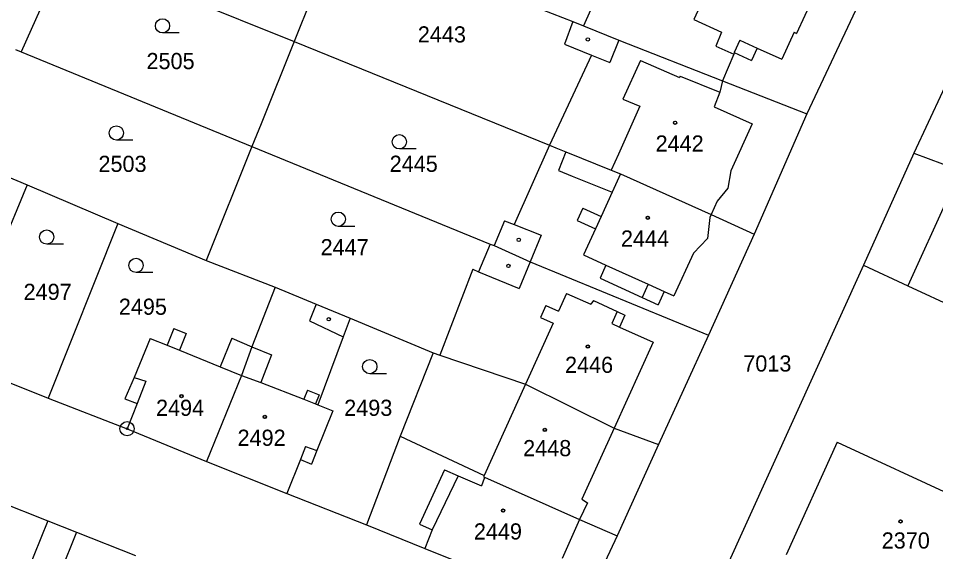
# Model space of a CAD drawing. Extents: x -593183 to -588034, y -1130415 to -1124994.
# Drawn here: x -590871.6 to -590775.2, y -1128276.7 to -1128220.6 of the extents above; entities that cross this region are included whole.
import ezdxf

# ---------------------------------------------------------------- set-up
doc = ezdxf.new("R2010")
doc.units = 0
for name, color, linetype in [('Vrstva 1', 7, 'Continuous'), ('Vrstva 18', 7, 'Continuous'), ('Vrstva 19', 7, 'Continuous'), ('Vrstva 24', 7, 'Continuous'), ('Vrstva 25', 7, 'Continuous'), ('Vrstva 4', 7, 'Continuous')]:
    doc.layers.add(name, color=color, linetype=linetype)

msp = doc.modelspace()

# ---------------------------------------------------------------- linework, layer by layer
at = {"layer": 'Vrstva 1'}
for p, q in [((-590806.73, -1128209.26), (-590812.17, -1128221.4)), ((-590837.86, -1128211.35), (-590842.6, -1128223.06)), ((-590837.86, -1128211.35), (-590813.28, -1128220.95)), ((-590866.51, -1128213.39), (-590871.27, -1128224.14)), ((-590866.51, -1128213.39), (-590842.6, -1128223.06)), ((-590783.58, -1128219.77), (-590788.71, -1128230.66)), ((-590813.28, -1128220.95), (-590814.18, -1128223.31)), ((-590813.28, -1128220.95), (-590812.17, -1128221.4)), ((-590812.17, -1128221.4), (-590808.45, -1128222.92)), ((-590842.6, -1128223.06), (-590846.05, -1128231.69)), ((-590842.6, -1128223.06), (-590815.74, -1128233.95)), ((-590808.45, -1128222.92), (-590797.57, -1128227.19)), ((-590871.89, -1128223.88), (-590871.27, -1128224.14)), ((-590871.27, -1128224.14), (-590847.02, -1128234.1)), ((-590814.18, -1128223.31), (-590811.35, -1128224.47)), ((-590772.5, -1128224.13), (-590777.44, -1128234.8)), ((-590811.35, -1128224.47), (-590815.74, -1128233.95)), ((-590797.57, -1128227.19), (-590788.71, -1128230.66)), ((-590788.71, -1128230.66), (-590794.24, -1128243.32)), ((-590846.05, -1128231.69), (-590847.02, -1128234.1)), ((-590847.02, -1128234.1), (-590851.85, -1128246.08)), ((-590847.02, -1128234.1), (-590821.97, -1128244.34)), ((-590815.74, -1128233.95), (-590819.47, -1128242.29)), ((-590815.74, -1128233.95), (-590815.09, -1128234.21)), ((-590815.09, -1128234.21), (-590814.04, -1128234.64)), ((-590814.04, -1128234.64), (-590809.26, -1128236.58)), ((-590777.44, -1128234.8), (-590782.76, -1128246.58)), ((-590777.44, -1128234.8), (-590766.64, -1128238.85)), ((-590809.26, -1128236.58), (-590808.3, -1128236.97)), ((-590872.83, -1128237.22), (-590870.67, -1128238.13)), ((-590808.3, -1128236.97), (-590798.76, -1128241.24)), ((-590870.67, -1128238.13), (-590873.48, -1128244.99)), ((-590870.67, -1128238.13), (-590861.12, -1128242.17)), ((-590798.76, -1128241.24), (-590794.24, -1128243.32)), ((-590861.12, -1128242.17), (-590868.43, -1128260.54)), ((-590861.12, -1128242.17), (-590851.85, -1128246.08)), ((-590820.48, -1128241.89), (-590821.55, -1128244.51)), ((-590820.48, -1128241.89), (-590819.47, -1128242.29)), ((-590794.24, -1128243.32), (-590799.04, -1128253.93)), ((-590821.97, -1128244.34), (-590823.22, -1128247.25)), ((-590821.97, -1128244.34), (-590821.55, -1128244.51)), ((-590821.55, -1128244.51), (-590817.77, -1128246.22)), ((-590851.85, -1128246.08), (-590844.6, -1128248.86)), ((-590817.77, -1128246.22), (-590799.04, -1128253.93)), ((-590823.82, -1128247), (-590827.29, -1128256.01)), ((-590823.82, -1128247), (-590823.22, -1128247.25)), ((-590782.76, -1128246.58), (-590801.2, -1128287.26)), ((-590782.76, -1128246.58), (-590778.07, -1128248.75)), ((-590844.6, -1128248.86), (-590847.03, -1128255.16)), ((-590844.6, -1128248.86), (-590840.26, -1128250.67)), ((-590778.07, -1128248.75), (-590765.61, -1128254.52)), ((-590840.26, -1128250.67), (-590836.71, -1128252.14)), ((-590836.71, -1128252.14), (-590837.44, -1128254.1)), ((-590836.71, -1128252.14), (-590827.96, -1128255.79)), ((-590855.23, -1128253.21), (-590855.95, -1128254.98)), ((-590855.23, -1128253.21), (-590853.93, -1128253.74)), ((-590853.93, -1128253.74), (-590854.65, -1128255.51)), ((-590837.44, -1128254.1), (-590840.11, -1128261.25)), ((-590799.04, -1128253.93), (-590804.28, -1128265.42)), ((-590857.72, -1128254.26), (-590859.4, -1128258.37)), ((-590857.72, -1128254.26), (-590855.95, -1128254.98)), ((-590849.13, -1128254.25), (-590850.36, -1128257.26)), ((-590849.13, -1128254.25), (-590847.03, -1128255.16)), ((-590854.65, -1128255.51), (-590850.36, -1128257.26)), ((-590847.03, -1128255.16), (-590848.12, -1128258.17)), ((-590827.96, -1128255.79), (-590831.43, -1128264.54)), ((-590827.96, -1128255.79), (-590827.29, -1128256.01)), ((-590827.29, -1128256.01), (-590818.26, -1128259.06)), ((-590875.74, -1128257.63), (-590868.43, -1128260.54)), ((-590859.4, -1128258.37), (-590860.38, -1128260.61)), ((-590848.12, -1128258.17), (-590851.79, -1128267.21)), ((-590818.26, -1128259.06), (-590808.96, -1128263.71)), ((-590868.43, -1128260.54), (-590860.15, -1128263.76)), ((-590860.38, -1128260.61), (-590859.09, -1128261.11)), ((-590859.09, -1128261.11), (-590860.15, -1128263.76)), ((-590840.11, -1128261.25), (-590838.54, -1128261.87)), ((-590838.54, -1128261.87), (-590840.19, -1128266.05)), ((-590860.15, -1128263.76), (-590851.79, -1128267.21)), ((-590808.96, -1128263.71), (-590804.28, -1128265.42)), ((-590831.43, -1128264.54), (-590834.98, -1128273.87)), ((-590831.43, -1128264.54), (-590822.63, -1128268.67)), ((-590804.28, -1128265.42), (-590808.65, -1128275.04)), ((-590785.52, -1128265.17), (-590790.87, -1128277.01)), ((-590785.52, -1128265.17), (-590765.99, -1128274.24)), ((-590840.19, -1128266.05), (-590840.76, -1128267.5)), ((-590851.79, -1128267.21), (-590843.35, -1128270.56)), ((-590841.93, -1128267.01), (-590843.35, -1128270.56)), ((-590841.93, -1128267.01), (-590840.76, -1128267.5)), ((-590822.63, -1128268.67), (-590822.69, -1128268.83)), ((-590822.69, -1128268.83), (-590822.58, -1128268.87)), ((-590822.58, -1128268.87), (-590812.61, -1128273.31)), ((-590874.64, -1128271.01), (-590868.49, -1128273.46)), ((-590843.35, -1128270.56), (-590834.98, -1128273.87)), ((-590812.61, -1128273.31), (-590808.65, -1128275.04)), ((-590868.49, -1128273.46), (-590874.68, -1128288.82)), ((-590868.49, -1128273.46), (-590865.46, -1128274.64)), ((-590834.98, -1128273.87), (-590828.86, -1128276.37)), ((-590865.46, -1128274.64), (-590859.26, -1128277.1)), ((-590808.65, -1128275.04), (-590812.19, -1128282.63)), ((-590828.86, -1128276.37), (-590816.83, -1128281.13))]:
    msp.add_line(p, q, dxfattribs=at)
at = {"layer": 'Vrstva 24'}
for radius in [0.75, 0.0903]:
    msp.add_circle((-590860.15, -1128263.76), radius, dxfattribs=at)
at = {"layer": 'Vrstva 25'}
for p, q in [((-590854.68, -1128222.15), (-590856.43, -1128222.15)), ((-590859.53, -1128233.41), (-590861.28, -1128233.41)), ((-590829.78, -1128234.34), (-590831.53, -1128234.34)), ((-590836.2, -1128242.48), (-590837.95, -1128242.48)), ((-590866.85, -1128244.36), (-590868.6, -1128244.36)), ((-590857.46, -1128247.34), (-590859.21, -1128247.34)), ((-590832.89, -1128257.98), (-590834.64, -1128257.98))]:
    msp.add_line(p, q, dxfattribs=at)
for centre, radius in [((-590856.43, -1128221.4), 0.75), ((-590811.72, -1128222.82), 0.175), ((-590861.28, -1128232.66), 0.75), ((-590802.55, -1128231.58), 0.175), ((-590802.55, -1128231.58), 0.15), ((-590831.53, -1128233.59), 0.75), ((-590837.95, -1128241.73), 0.75), ((-590805.42, -1128241.57), 0.175), ((-590805.42, -1128241.57), 0.15), ((-590868.6, -1128243.61), 0.75), ((-590818.98, -1128243.9), 0.175), ((-590859.21, -1128246.59), 0.75), ((-590820.07, -1128246.64), 0.175), ((-590838.96, -1128252.25), 0.175), ((-590811.72, -1128255.12), 0.175), ((-590811.72, -1128255.12), 0.15), ((-590834.64, -1128257.23), 0.75), ((-590854.43, -1128260.33), 0.175), ((-590854.43, -1128260.33), 0.15), ((-590845.67, -1128262.52), 0.175), ((-590845.67, -1128262.52), 0.15), ((-590816.24, -1128263.88), 0.175), ((-590816.24, -1128263.88), 0.15), ((-590820.62, -1128272.37), 0.175), ((-590820.62, -1128272.37), 0.15), ((-590778.84, -1128273.5), 0.175), ((-590778.84, -1128273.5), 0.15)]:
    msp.add_circle(centre, radius, dxfattribs=at)
at = {"layer": 'Vrstva 4'}
for p, q in [((-590787.79, -1128217.85), (-590789.77, -1128222.2)), ((-590799.75, -1128218.92), (-590800.59, -1128220.73)), ((-590800.59, -1128220.73), (-590797.67, -1128222.05)), ((-590797.67, -1128222.05), (-590798.25, -1128223.52)), ((-590790.04, -1128222.07), (-590791.34, -1128224.92)), ((-590790.04, -1128222.07), (-590789.77, -1128222.2)), ((-590808.45, -1128222.92), (-590809.41, -1128225.26)), ((-590795.73, -1128222.91), (-590796.33, -1128224.21)), ((-590795.73, -1128222.91), (-590793.93, -1128223.73)), ((-590798.25, -1128223.52), (-590796.39, -1128224.36)), ((-590796.33, -1128224.21), (-590796.39, -1128224.36)), ((-590796.33, -1128224.21), (-590794.53, -1128225.04)), ((-590793.93, -1128223.73), (-590794.53, -1128225.04)), ((-590793.93, -1128223.73), (-590791.34, -1128224.92)), ((-590811.35, -1128224.47), (-590809.41, -1128225.26)), ((-590806.2, -1128225.04), (-590808.03, -1128229.11)), ((-590806.2, -1128225.04), (-590802.08, -1128226.84)), ((-590796.39, -1128224.36), (-590797.57, -1128227.19)), ((-590802.01, -1128226.7), (-590802.08, -1128226.84)), ((-590802.01, -1128226.7), (-590797.84, -1128228.36)), ((-590797.57, -1128227.19), (-590797.84, -1128228.36)), ((-590797.84, -1128228.36), (-590798.44, -1128229.91)), ((-590806.26, -1128229.85), (-590808.5, -1128234.88)), ((-590808.03, -1128229.11), (-590806.26, -1128229.85)), ((-590798.44, -1128229.91), (-590794.45, -1128231.69)), ((-590794.45, -1128231.69), (-590796.7, -1128236.64)), ((-590814.04, -1128234.64), (-590814.8, -1128236.62)), ((-590808.5, -1128234.88), (-590809.26, -1128236.58)), ((-590814.8, -1128236.62), (-590813.38, -1128237.19)), ((-590796.7, -1128236.64), (-590797.02, -1128238.46)), ((-590813.38, -1128237.19), (-590809.17, -1128238.89)), ((-590808.3, -1128236.97), (-590809.17, -1128238.89)), ((-590797.02, -1128238.46), (-590798.14, -1128239.84)), ((-590809.17, -1128238.89), (-590810.33, -1128241.44)), ((-590773.85, -1128239.43), (-590778.07, -1128248.75)), ((-590812.24, -1128240.58), (-590812.83, -1128241.88)), ((-590812.24, -1128240.58), (-590810.33, -1128241.44)), ((-590798.14, -1128239.84), (-590798.76, -1128241.24)), ((-590810.33, -1128241.44), (-590810.92, -1128242.75)), ((-590798.9, -1128241.55), (-590799.14, -1128243.77)), ((-590798.76, -1128241.24), (-590798.9, -1128241.55)), ((-590819.47, -1128242.29), (-590816.62, -1128243.42)), ((-590812.83, -1128241.88), (-590810.92, -1128242.75)), ((-590816.62, -1128243.42), (-590817.77, -1128246.22)), ((-590810.92, -1128242.75), (-590812.16, -1128245.48)), ((-590799.14, -1128243.77), (-590800.6, -1128245.29)), ((-590800.6, -1128245.29), (-590802.68, -1128249.8)), ((-590817.77, -1128246.22), (-590818.93, -1128249)), ((-590812.16, -1128245.48), (-590809.82, -1128246.58)), ((-590823.22, -1128247.25), (-590818.93, -1128249)), ((-590809.82, -1128246.58), (-590810.44, -1128247.93)), ((-590809.82, -1128246.58), (-590805.37, -1128248.57)), ((-590810.44, -1128247.93), (-590806.01, -1128249.96)), ((-590805.37, -1128248.57), (-590806.01, -1128249.96)), ((-590805.37, -1128248.57), (-590803.69, -1128249.34)), ((-590813.95, -1128249.55), (-590814.79, -1128251.41)), ((-590813.95, -1128249.55), (-590811.41, -1128250.67)), ((-590806.01, -1128249.96), (-590804.32, -1128250.73)), ((-590803.69, -1128249.34), (-590804.32, -1128250.73)), ((-590803.69, -1128249.34), (-590802.68, -1128249.8)), ((-590840.26, -1128250.67), (-590840.97, -1128252.42)), ((-590816.14, -1128250.8), (-590816.71, -1128252.06)), ((-590816.14, -1128250.8), (-590814.79, -1128251.41)), ((-590811.13, -1128250.28), (-590811.41, -1128250.67)), ((-590811.13, -1128250.28), (-590808.64, -1128251.44)), ((-590816.71, -1128252.06), (-590815.36, -1128252.67)), ((-590808.64, -1128251.44), (-590809.21, -1128252.7)), ((-590808.64, -1128251.44), (-590807.82, -1128251.81)), ((-590807.82, -1128251.81), (-590808.39, -1128253.08)), ((-590840.97, -1128252.42), (-590837.44, -1128254.1)), ((-590815.36, -1128252.67), (-590818.26, -1128259.06)), ((-590809.21, -1128252.7), (-590808.39, -1128253.08)), ((-590808.39, -1128253.08), (-590804.84, -1128254.65)), ((-590855.95, -1128254.98), (-590854.65, -1128255.51)), ((-590804.84, -1128254.65), (-590808.96, -1128263.71)), ((-590847.03, -1128255.16), (-590844.96, -1128256)), ((-590844.96, -1128256), (-590846.1, -1128258.89)), ((-590850.36, -1128257.26), (-590848.12, -1128258.17)), ((-590859.4, -1128258.37), (-590858.18, -1128258.76)), ((-590858.18, -1128258.76), (-590859.09, -1128261.11)), ((-590848.12, -1128258.17), (-590846.1, -1128258.89)), ((-590846.1, -1128258.89), (-590841.57, -1128260.67)), ((-590841.19, -1128259.7), (-590841.57, -1128260.67)), ((-590841.19, -1128259.7), (-590839.96, -1128260.19)), ((-590818.26, -1128259.06), (-590822.63, -1128268.67)), ((-590841.57, -1128260.67), (-590840.35, -1128261.16)), ((-590839.96, -1128260.19), (-590840.35, -1128261.16)), ((-590840.35, -1128261.16), (-590840.11, -1128261.25)), ((-590808.96, -1128263.71), (-590812.35, -1128271.18)), ((-590841.39, -1128265.63), (-590841.93, -1128267.01)), ((-590841.39, -1128265.63), (-590840.19, -1128266.05)), ((-590826.77, -1128268.08), (-590829.4, -1128273.78)), ((-590826.77, -1128268.08), (-590825.34, -1128268.71)), ((-590825.34, -1128268.71), (-590828.07, -1128274.38)), ((-590825.34, -1128268.71), (-590822.91, -1128269.78)), ((-590822.63, -1128269.01), (-590822.91, -1128269.78)), ((-590822.58, -1128268.87), (-590822.63, -1128269.01)), ((-590812.35, -1128271.18), (-590811.75, -1128271.57)), ((-590811.75, -1128271.57), (-590812.61, -1128273.31)), ((-590812.61, -1128273.31), (-590814.42, -1128277.41)), ((-590829.4, -1128273.78), (-590828.07, -1128274.38)), ((-590865.46, -1128274.64), (-590869.26, -1128284.04)), ((-590828.07, -1128274.38), (-590828.86, -1128276.37))]:
    msp.add_line(p, q, dxfattribs=at)

# ---------------------------------------------------------------- texts
at = {"layer": 'Vrstva 18'}
for s, p in [('2443', (-590829.59, -1128223.15)), ('2505', (-590858.11, -1128225.95)), ('2503', (-590863.16, -1128236.76)), ('2445', (-590832.55, -1128236.75)), ('2447', (-590839.81, -1128245.52)), ('2497', (-590871.03, -1128250.22)), ('2495', (-590861.02, -1128251.78)), ('7013', (-590795.38, -1128257.75)), ('2493', (-590837.33, -1128262.41))]:
    msp.add_text(s, height=1.7, dxfattribs=at).set_placement(p)
at = {"layer": 'Vrstva 19'}
for s, p in [('2442', (-590804.6, -1128234.62)), ('2444', (-590808.24, -1128244.61)), ('2446', (-590814.12, -1128257.89)), ('2494', (-590857.11, -1128262.41)), ('2492', (-590848.54, -1128265.56)), ('2448', (-590818.52, -1128266.65)), ('2449', (-590823.7, -1128275.41)), ('2370', (-590780.83, -1128276.36))]:
    msp.add_text(s, height=1.7, dxfattribs=at).set_placement(p)

doc.saveas('drawing.dxf')
